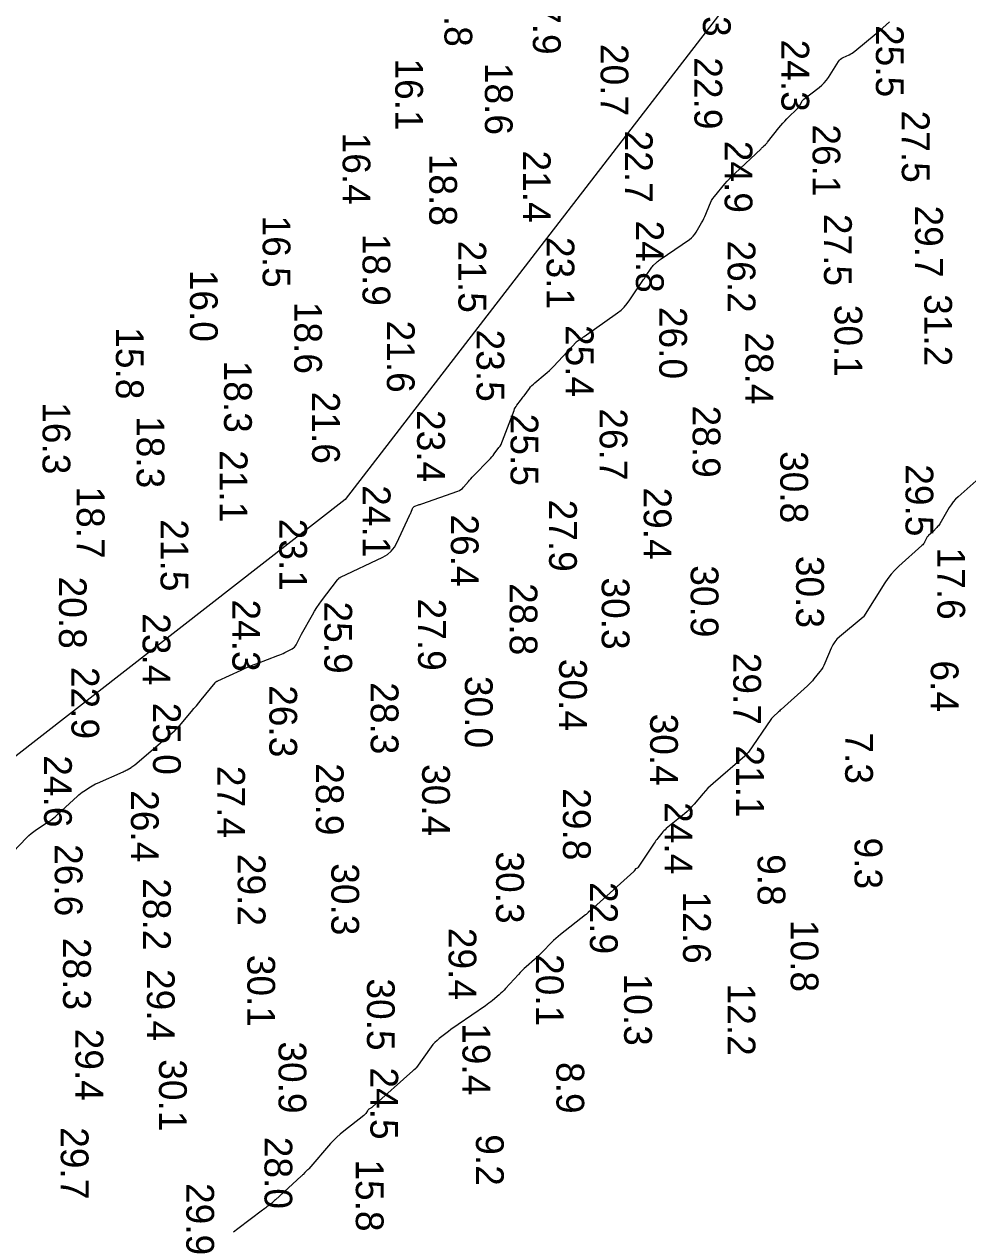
# Model space of a CAD drawing. Extents: x 1178573 to 1187098, y 693282 to 751751.
# Drawn here: x 1181372 to 1181798, y 721204 to 721749 of the extents above; entities that cross this region are included whole.
import ezdxf

# ---------------------------------------------------------------- set-up
doc = ezdxf.new("R2010")
doc.units = 0
for name, color, linetype in [('G-ANNO-PATT', 7, 'Continuous'), ('V-HYDS-MAJR', 7, 'Continuous'), ('V-HYDS-SOUN', 7, 'Continuous'), ('V-HYDS-SOUN-EXSS', 7, 'Continuous')]:
    doc.layers.add(name, color=color, linetype=linetype)

msp = doc.modelspace()

# ---------------------------------------------------------------- linework, layer by layer
at = {"layer": 'G-ANNO-PATT'}
for points in [[(1182192.54, 723969.84), (1182074.29, 722609.41), (1181796.18, 721896.63), (1181517.07, 721534.37), (1180724.06, 720916.39)], [(1181367.52, 721375.68), (1181373.43, 721381.92), (1181374.46, 721382.95), (1181375.56, 721383.92), (1181376.71, 721384.81), (1181377.91, 721385.64), (1181382.85, 721388.83), (1181384.06, 721389.65), (1181385.23, 721390.53), (1181386.37, 721391.45), (1181387.47, 721392.42), (1181396.43, 721400.75), (1181397.1, 721401.35), (1181397.8, 721401.91), (1181398.51, 721402.45), (1181399.25, 721402.95), (1181402.26, 721404.91), (1181403.02, 721405.39), (1181403.8, 721405.83), (1181404.6, 721406.24), (1181405.41, 721406.61), (1181416.99, 721411.7), (1181417.45, 721411.91), (1181417.91, 721412.13), (1181418.36, 721412.37), (1181418.8, 721412.62), (1181420.56, 721413.65), (1181420.99, 721413.92), (1181421.41, 721414.21), (1181421.82, 721414.51), (1181422.21, 721414.83), (1181439.96, 721429.97), (1181440.11, 721430.09), (1181440.25, 721430.22), (1181440.39, 721430.35), (1181440.52, 721430.48), (1181441.06, 721431.01), (1181441.2, 721431.14), (1181441.33, 721431.28), (1181441.45, 721431.42), (1181441.58, 721431.56), (1181447.84, 721438.91), (1181448.92, 721440.19), (1181449.99, 721441.47), (1181451.05, 721442.76), (1181452.11, 721444.06), (1181458.41, 721451.86), (1181458.5, 721451.96), (1181458.59, 721452.05), (1181458.69, 721452.13), (1181458.8, 721452.2), (1181459.25, 721452.48), (1181459.36, 721452.55), (1181459.48, 721452.61), (1181459.6, 721452.67), (1181459.71, 721452.73), (1181470.17, 721457.57), (1181471.95, 721458.37), (1181473.75, 721459.14), (1181475.56, 721459.87), (1181477.38, 721460.57), (1181486.78, 721464.07), (1181487.57, 721464.38), (1181488.35, 721464.71), (1181489.12, 721465.06), (1181489.88, 721465.44), (1181493.23, 721467.16), (1181493.78, 721467.5), (1181494.26, 721467.92), (1181494.66, 721468.4), (1181494.99, 721468.96), (1181496.14, 721471.35), (1181496.43, 721471.94), (1181496.73, 721472.54), (1181497.04, 721473.12), (1181497.36, 721473.7), (1181502.26, 721482.49), (1181503.21, 721484.13), (1181504.22, 721485.74), (1181505.28, 721487.3), (1181506.4, 721488.83), (1181513.55, 721498.3), (1181513.61, 721498.37), (1181513.68, 721498.45), (1181513.74, 721498.52), (1181513.81, 721498.58), (1181514.13, 721498.87), (1181514.19, 721498.92), (1181514.25, 721498.97), (1181514.32, 721499.02), (1181514.38, 721499.06), (1181514.66, 721499.22), (1181514.73, 721499.26), (1181514.81, 721499.3), (1181514.88, 721499.33), (1181514.95, 721499.37), (1181534.04, 721508.48), (1181536.06, 721509.66), (1181537.8, 721511.13), (1181539.24, 721512.88), (1181540.39, 721514.92), (1181546.08, 721527.24), (1181546.25, 721527.63), (1181546.42, 721528.02), (1181546.58, 721528.41), (1181546.74, 721528.8), (1181547.36, 721530.39), (1181547.54, 721530.74), (1181547.79, 721531.04), (1181548.09, 721531.27), (1181548.45, 721531.44), (1181550.02, 721531.98), (1181550.41, 721532.12), (1181550.81, 721532.25), (1181551.2, 721532.39), (1181551.59, 721532.53), (1181567.74, 721538.17), (1181568.5, 721538.49), (1181569.2, 721538.9), (1181569.84, 721539.41), (1181570.41, 721540), (1181572.58, 721542.56), (1181573.13, 721543.19), (1181573.69, 721543.81), (1181574.25, 721544.43), (1181574.83, 721545.03), (1181581.92, 721552.31), (1181582.53, 721552.96), (1181583.11, 721553.62), (1181583.67, 721554.3), (1181584.21, 721555), (1181586.32, 721557.83), (1181586.82, 721558.55), (1181587.27, 721559.3), (1181587.66, 721560.09), (1181588, 721560.9), (1181593.14, 721574.63), (1181593.39, 721575.25), (1181593.69, 721575.83), (1181594.03, 721576.4), (1181594.41, 721576.94), (1181596.02, 721579.07), (1181596.42, 721579.6), (1181596.83, 721580.13), (1181597.23, 721580.67), (1181597.63, 721581.2), (1181600.07, 721584.48), (1181600.62, 721585.18), (1181601.22, 721585.85), (1181601.86, 721586.48), (1181602.54, 721587.07), (1181607.14, 721590.87), (1181608.12, 721591.71), (1181609.07, 721592.58), (1181610, 721593.48), (1181610.89, 721594.42), (1181621.22, 721605.53), (1181621.31, 721605.62), (1181621.4, 721605.7), (1181621.5, 721605.77), (1181621.6, 721605.84), (1181622.03, 721606.1), (1181622.14, 721606.16), (1181622.24, 721606.23), (1181622.35, 721606.29), (1181622.45, 721606.36), (1181623.74, 721607.21), (1181623.98, 721607.37), (1181624.23, 721607.54), (1181624.48, 721607.71), (1181624.72, 721607.88), (1181639.73, 721618.54), (1181641.34, 721619.8), (1181642.82, 721621.19), (1181644.16, 721622.72), (1181645.37, 721624.37), (1181651.48, 721633.57), (1181651.85, 721634.12), (1181652.21, 721634.68), (1181652.58, 721635.24), (1181652.94, 721635.8), (1181654.56, 721638.3), (1181654.85, 721638.72), (1181655.17, 721639.13), (1181655.51, 721639.51), (1181655.87, 721639.88), (1181657.37, 721641.31), (1181657.76, 721641.66), (1181658.15, 721642), (1181658.56, 721642.31), (1181658.98, 721642.62), (1181672.2, 721651.71), (1181673.1, 721652.41), (1181673.91, 721653.19), (1181674.63, 721654.06), (1181675.26, 721655.01), (1181677.64, 721659.08), (1181678.18, 721660.05), (1181678.68, 721661.03), (1181679.14, 721662.03), (1181679.56, 721663.06), (1181681.18, 721667.18), (1181681.62, 721668.19), (1181682.14, 721669.15), (1181682.73, 721670.07), (1181683.39, 721670.95), (1181688.16, 721676.74), (1181689.21, 721677.97), (1181690.3, 721679.17), (1181691.42, 721680.33), (1181692.58, 721681.46), (1181704.43, 721692.58), (1181704.68, 721692.81), (1181704.93, 721693.05), (1181705.18, 721693.28), (1181705.43, 721693.51), (1181706.44, 721694.45), (1181706.68, 721694.69), (1181706.92, 721694.93), (1181707.15, 721695.19), (1181707.36, 721695.46), (1181712.44, 721701.96), (1181713.29, 721703.01), (1181714.17, 721704.04), (1181715.09, 721705.04), (1181716.03, 721706.01), (1181721.26, 721711.2), (1181721.51, 721711.48), (1181721.75, 721711.77), (1181721.96, 721712.09), (1181722.14, 721712.42), (1181722.82, 721713.79), (1181723.01, 721714.12), (1181723.23, 721714.42), (1181723.48, 721714.69), (1181723.77, 721714.94), (1181730.59, 721720.15), (1181731.78, 721721.14), (1181732.87, 721722.23), (1181733.85, 721723.4), (1181734.74, 721724.67), (1181739.31, 721731.83), (1181739.75, 721732.41), (1181740.25, 721732.92), (1181740.83, 721733.35), (1181741.47, 721733.7), (1181744.18, 721734.93), (1181744.85, 721735.26), (1181745.49, 721735.63), (1181746.1, 721736.04), (1181746.68, 721736.5), (1181756.24, 721744.47), (1181757.77, 721745.77), (1181759.29, 721747.09), (1181760.79, 721748.42), (1181762.28, 721749.78)]]:
    msp.add_lwpolyline(points, dxfattribs=at)
at = {"layer": 'V-HYDS-MAJR'}
for points in [[(1181367.52, 721375.68), (1181373.43, 721381.92), (1181374.46, 721382.95), (1181375.56, 721383.92), (1181376.71, 721384.81), (1181377.91, 721385.64), (1181382.85, 721388.83), (1181384.06, 721389.65), (1181385.23, 721390.53), (1181386.37, 721391.45), (1181387.47, 721392.42), (1181396.43, 721400.75), (1181397.1, 721401.35), (1181397.8, 721401.91), (1181398.51, 721402.45), (1181399.25, 721402.95), (1181402.26, 721404.91), (1181403.02, 721405.39), (1181403.8, 721405.83), (1181404.6, 721406.24), (1181405.41, 721406.61), (1181416.99, 721411.7), (1181417.45, 721411.91), (1181417.91, 721412.13), (1181418.36, 721412.37), (1181418.8, 721412.62), (1181420.56, 721413.65), (1181420.99, 721413.92), (1181421.41, 721414.21), (1181421.82, 721414.51), (1181422.21, 721414.83), (1181439.96, 721429.97), (1181440.11, 721430.09), (1181440.25, 721430.22), (1181440.39, 721430.35), (1181440.52, 721430.48), (1181441.06, 721431.01), (1181441.2, 721431.14), (1181441.33, 721431.28), (1181441.45, 721431.42), (1181441.58, 721431.56), (1181447.84, 721438.91), (1181448.92, 721440.19), (1181449.99, 721441.47), (1181451.05, 721442.76), (1181452.11, 721444.06), (1181458.41, 721451.86), (1181458.5, 721451.96), (1181458.59, 721452.05), (1181458.69, 721452.13), (1181458.8, 721452.2), (1181459.25, 721452.48), (1181459.36, 721452.55), (1181459.48, 721452.61), (1181459.6, 721452.67), (1181459.71, 721452.73), (1181470.17, 721457.57), (1181471.95, 721458.37), (1181473.75, 721459.14), (1181475.56, 721459.87), (1181477.38, 721460.57), (1181486.78, 721464.07), (1181487.57, 721464.38), (1181488.35, 721464.71), (1181489.12, 721465.06), (1181489.88, 721465.44), (1181493.23, 721467.16), (1181493.78, 721467.5), (1181494.26, 721467.92), (1181494.66, 721468.4), (1181494.99, 721468.96), (1181496.14, 721471.35), (1181496.43, 721471.94), (1181496.73, 721472.54), (1181497.04, 721473.12), (1181497.36, 721473.7), (1181502.26, 721482.49), (1181503.21, 721484.13), (1181504.22, 721485.74), (1181505.28, 721487.3), (1181506.4, 721488.83), (1181513.55, 721498.3), (1181513.61, 721498.37), (1181513.68, 721498.45), (1181513.74, 721498.52), (1181513.81, 721498.58), (1181514.13, 721498.87), (1181514.19, 721498.92), (1181514.25, 721498.97), (1181514.32, 721499.02), (1181514.38, 721499.06), (1181514.66, 721499.22), (1181514.73, 721499.26), (1181514.81, 721499.3), (1181514.88, 721499.33), (1181514.95, 721499.37), (1181534.04, 721508.48), (1181536.06, 721509.66), (1181537.8, 721511.13), (1181539.24, 721512.88), (1181540.39, 721514.92), (1181546.08, 721527.24), (1181546.25, 721527.63), (1181546.42, 721528.02), (1181546.58, 721528.41), (1181546.74, 721528.8), (1181547.36, 721530.39), (1181547.54, 721530.74), (1181547.79, 721531.04), (1181548.09, 721531.27), (1181548.45, 721531.44), (1181550.02, 721531.98), (1181550.41, 721532.12), (1181550.81, 721532.25), (1181551.2, 721532.39), (1181551.59, 721532.53), (1181567.74, 721538.17), (1181568.5, 721538.49), (1181569.2, 721538.9), (1181569.84, 721539.41), (1181570.41, 721540), (1181572.58, 721542.56), (1181573.13, 721543.19), (1181573.69, 721543.81), (1181574.25, 721544.43), (1181574.83, 721545.03), (1181581.92, 721552.31), (1181582.53, 721552.96), (1181583.11, 721553.62), (1181583.67, 721554.3), (1181584.21, 721555), (1181586.32, 721557.83), (1181586.82, 721558.55), (1181587.27, 721559.3), (1181587.66, 721560.09), (1181588, 721560.9), (1181593.14, 721574.63), (1181593.39, 721575.25), (1181593.69, 721575.83), (1181594.03, 721576.4), (1181594.41, 721576.94), (1181596.02, 721579.07), (1181596.42, 721579.6), (1181596.83, 721580.13), (1181597.23, 721580.67), (1181597.63, 721581.2), (1181600.07, 721584.48), (1181600.62, 721585.18), (1181601.22, 721585.85), (1181601.86, 721586.48), (1181602.54, 721587.07), (1181607.14, 721590.87), (1181608.12, 721591.71), (1181609.07, 721592.58), (1181610, 721593.48), (1181610.89, 721594.42), (1181621.22, 721605.53), (1181621.31, 721605.62), (1181621.4, 721605.7), (1181621.5, 721605.77), (1181621.6, 721605.84), (1181622.03, 721606.1), (1181622.14, 721606.16), (1181622.24, 721606.23), (1181622.35, 721606.29), (1181622.45, 721606.36), (1181623.74, 721607.21), (1181623.98, 721607.37), (1181624.23, 721607.54), (1181624.48, 721607.71), (1181624.72, 721607.88), (1181639.73, 721618.54), (1181641.34, 721619.8), (1181642.82, 721621.19), (1181644.16, 721622.72), (1181645.37, 721624.37), (1181651.48, 721633.57), (1181651.85, 721634.12), (1181652.21, 721634.68), (1181652.58, 721635.24), (1181652.94, 721635.8), (1181654.56, 721638.3), (1181654.85, 721638.72), (1181655.17, 721639.13), (1181655.51, 721639.51), (1181655.87, 721639.88), (1181657.37, 721641.31), (1181657.76, 721641.66), (1181658.15, 721642), (1181658.56, 721642.31), (1181658.98, 721642.62), (1181672.2, 721651.71), (1181673.1, 721652.41), (1181673.91, 721653.19), (1181674.63, 721654.06), (1181675.26, 721655.01), (1181677.64, 721659.08), (1181678.18, 721660.05), (1181678.68, 721661.03), (1181679.14, 721662.03), (1181679.56, 721663.06), (1181681.18, 721667.18), (1181681.62, 721668.19), (1181682.14, 721669.15), (1181682.73, 721670.07), (1181683.39, 721670.95), (1181688.16, 721676.74), (1181689.21, 721677.97), (1181690.3, 721679.17), (1181691.42, 721680.33), (1181692.58, 721681.46), (1181704.43, 721692.58), (1181704.68, 721692.81), (1181704.93, 721693.05), (1181705.18, 721693.28), (1181705.43, 721693.51), (1181706.44, 721694.45), (1181706.68, 721694.69), (1181706.92, 721694.93), (1181707.15, 721695.19), (1181707.36, 721695.46), (1181712.44, 721701.96), (1181713.29, 721703.01), (1181714.17, 721704.04), (1181715.09, 721705.04), (1181716.03, 721706.01), (1181721.26, 721711.2), (1181721.51, 721711.48), (1181721.75, 721711.77), (1181721.96, 721712.09), (1181722.14, 721712.42), (1181722.82, 721713.79), (1181723.01, 721714.12), (1181723.23, 721714.42), (1181723.48, 721714.69), (1181723.77, 721714.94), (1181730.59, 721720.15), (1181731.78, 721721.14), (1181732.87, 721722.23), (1181733.85, 721723.4), (1181734.74, 721724.67), (1181739.31, 721731.83), (1181739.75, 721732.41), (1181740.25, 721732.92), (1181740.83, 721733.35), (1181741.47, 721733.7), (1181744.18, 721734.93), (1181744.85, 721735.26), (1181745.49, 721735.63), (1181746.1, 721736.04), (1181746.68, 721736.5), (1181756.24, 721744.47), (1181757.77, 721745.77), (1181759.29, 721747.09), (1181760.79, 721748.42), (1181762.28, 721749.78)], [(1181801.34, 721542.89), (1181793.19, 721535.61), (1181792.06, 721534.52), (1181791.01, 721533.34), (1181790.07, 721532.09), (1181789.21, 721530.77), (1181784.92, 721523.52), (1181784.63, 721523.06), (1181784.32, 721522.62), (1181783.97, 721522.21), (1181783.61, 721521.81), (1181781.76, 721519.93), (1181781.54, 721519.71), (1181781.32, 721519.49), (1181781.09, 721519.28), (1181780.86, 721519.08), (1181779.93, 721518.26), (1181779.7, 721518.05), (1181779.51, 721517.82), (1181779.33, 721517.57), (1181779.18, 721517.31), (1181778.12, 721515.23), (1181777.88, 721514.8), (1181777.6, 721514.41), (1181777.29, 721514.04), (1181776.94, 721513.69), (1181766.55, 721504.36), (1181764.76, 721502.64), (1181763.11, 721500.81), (1181761.59, 721498.86), (1181760.2, 721496.81), (1181750.65, 721481.6), (1181750.64, 721481.58), (1181750.62, 721481.56), (1181750.61, 721481.55), (1181750.6, 721481.54), (1181750.53, 721481.47), (1181750.52, 721481.47), (1181750.51, 721481.46), (1181750.51, 721481.45), (1181750.5, 721481.44), (1181750.47, 721481.4), (1181750.46, 721481.39), (1181750.45, 721481.38), (1181750.44, 721481.37), (1181750.43, 721481.36), (1181739.79, 721472.49), (1181738.63, 721471.41), (1181737.63, 721470.21), (1181736.77, 721468.91), (1181736.07, 721467.49), (1181733.16, 721460.63), (1181732.71, 721459.65), (1181732.19, 721458.72), (1181731.61, 721457.82), (1181730.97, 721456.96), (1181728.28, 721453.58), (1181727.59, 721452.76), (1181726.87, 721451.96), (1181726.11, 721451.19), (1181725.33, 721450.45), (1181713.48, 721439.78), (1181713.08, 721439.41), (1181712.68, 721439.05), (1181712.28, 721438.69), (1181711.87, 721438.33), (1181710.26, 721436.88), (1181709.87, 721436.51), (1181709.51, 721436.12), (1181709.16, 721435.71), (1181708.85, 721435.27), (1181698.74, 721420.56), (1181698.65, 721420.43), (1181698.55, 721420.3), (1181698.44, 721420.18), (1181698.33, 721420.06), (1181697.75, 721419.48), (1181697.69, 721419.43), (1181697.64, 721419.37), (1181697.59, 721419.32), (1181697.54, 721419.26), (1181697.34, 721419.03), (1181697.29, 721418.97), (1181697.24, 721418.91), (1181697.18, 721418.86), (1181697.12, 721418.81), (1181682.79, 721406.38), (1181681.62, 721405.33), (1181680.51, 721404.24), (1181679.43, 721403.11), (1181678.4, 721401.93), (1181674.35, 721397.15), (1181673.31, 721395.98), (1181672.23, 721394.86), (1181671.09, 721393.79), (1181669.9, 721392.77), (1181661.7, 721386.06), (1181661.16, 721385.59), (1181660.65, 721385.1), (1181660.16, 721384.58), (1181659.71, 721384.03), (1181657.93, 721381.8), (1181657.49, 721381.24), (1181657.06, 721380.67), (1181656.65, 721380.08), (1181656.25, 721379.49), (1181649.12, 721368.63), (1181649.03, 721368.51), (1181648.92, 721368.4), (1181648.8, 721368.32), (1181648.66, 721368.25), (1181648.06, 721368.02), (1181647.94, 721367.96), (1181647.83, 721367.88), (1181647.74, 721367.77), (1181647.66, 721367.65), (1181647.4, 721367.14), (1181647.33, 721367.01), (1181647.25, 721366.89), (1181647.16, 721366.78), (1181647.06, 721366.68), (1181628.98, 721350.38), (1181628.68, 721350.11), (1181628.39, 721349.84), (1181628.09, 721349.57), (1181627.79, 721349.3), (1181626.6, 721348.21), (1181626.3, 721347.94), (1181625.99, 721347.68), (1181625.68, 721347.42), (1181625.37, 721347.17), (1181614.09, 721338.34), (1181613.02, 721337.48), (1181611.98, 721336.58), (1181610.97, 721335.65), (1181610, 721334.68), (1181605.96, 721330.55), (1181605.09, 721329.67), (1181604.19, 721328.8), (1181603.29, 721327.95), (1181602.36, 721327.12), (1181598.65, 721323.81), (1181597.73, 721322.97), (1181596.83, 721322.11), (1181595.96, 721321.23), (1181595.1, 721320.32), (1181589.3, 721314), (1181588.61, 721313.27), (1181587.9, 721312.56), (1181587.17, 721311.88), (1181586.42, 721311.21), (1181583.39, 721308.6), (1181582.62, 721307.96), (1181581.83, 721307.34), (1181581.03, 721306.74), (1181580.21, 721306.17), (1181567.93, 721297.81), (1181566.84, 721297.06), (1181565.76, 721296.29), (1181564.69, 721295.5), (1181563.64, 721294.7), (1181559.44, 721291.45), (1181558.43, 721290.61), (1181557.48, 721289.7), (1181556.61, 721288.72), (1181555.8, 721287.67), (1181549.17, 721278.39), (1181549.06, 721278.25), (1181548.94, 721278.11), (1181548.81, 721277.98), (1181548.68, 721277.86), (1181548.13, 721277.39), (1181547.99, 721277.28), (1181547.86, 721277.16), (1181547.72, 721277.04), (1181547.59, 721276.92), (1181529.37, 721260.65), (1181529.18, 721260.5), (1181528.99, 721260.34), (1181528.79, 721260.2), (1181528.59, 721260.07), (1181527.76, 721259.55), (1181527.56, 721259.41), (1181527.38, 721259.25), (1181527.22, 721259.07), (1181527.08, 721258.87), (1181526.32, 721257.72), (1181526.14, 721257.46), (1181525.94, 721257.23), (1181525.73, 721257.01), (1181525.49, 721256.81), (1181516.38, 721249.68), (1181514.82, 721248.4), (1181513.32, 721247.04), (1181511.88, 721245.61), (1181510.51, 721244.12), (1181500.6, 721232.79), (1181500.47, 721232.64), (1181500.33, 721232.49), (1181500.18, 721232.34), (1181500.04, 721232.2), (1181499.46, 721231.63), (1181499.31, 721231.48), (1181499.17, 721231.34), (1181499.02, 721231.19), (1181498.88, 721231.04), (1181498.06, 721230.17), (1181497.87, 721229.97), (1181497.68, 721229.78), (1181497.49, 721229.59), (1181497.29, 721229.41), (1181485.72, 721218.81), (1181485.25, 721218.39), (1181484.77, 721217.98), (1181484.28, 721217.57), (1181483.79, 721217.17), (1181481.8, 721215.61), (1181481.3, 721215.21), (1181480.8, 721214.83), (1181480.3, 721214.44), (1181479.8, 721214.06), (1181468.75, 721205.74), (1181466.75, 721204.21)]]:
    msp.add_lwpolyline(points, dxfattribs=at)

# ---------------------------------------------------------------- texts
at = {"layer": 'V-HYDS-SOUN'}
for s, p in [('21.3 ', (1181678.24, 721775.6)), ('15.8 ', (1181561.78, 721771.04)), ('17.9 ', (1181601.64, 721767.5)), ('25.5 ', (1181756.17, 721748.32)), ('20.7 ', (1181632.15, 721739.78)), ('24.3 ', (1181713.61, 721741.74)), ('16.1 ', (1181539.61, 721733.24)), ('22.9 ', (1181674.41, 721733.77)), ('18.6 ', (1181580.01, 721731.28)), ('27.5 ', (1181767.85, 721709.74)), ('16.4 ', (1181515.91, 721699.82)), ('22.7 ', (1181643.07, 721700.73)), ('26.1 ', (1181727.63, 721703.55)), ('24.9 ', (1181688.03, 721696.14)), ('18.8 ', (1181554.93, 721690.3)), ('21.4 ', (1181597.11, 721691.75)), ('29.7 ', (1181773.85, 721666.97)), ('16.5 ', (1181479.89, 721662.43)), ('27.5 ', (1181732.81, 721663.18)), ('24.8 ', (1181648.07, 721660.15)), ('18.9 ', (1181524.87, 721654.24)), ('21.5 ', (1181568.08, 721651.11)), ('23.1 ', (1181607.81, 721652.79)), ('26.2 ', (1181689.39, 721651.16)), ('16.0 ', (1181447.11, 721638.01)), ('18.6 ', (1181494.09, 721623.57)), ('30.1 ', (1181737.51, 721622.21)), ('31.2 ', (1181777.97, 721627.01)), ('26.0 ', (1181658.56, 721621.25)), ('15.8 ', (1181413.75, 721612.08)), ('21.6 ', (1181535.85, 721615.1)), ('25.4 ', (1181616.46, 721613.11)), ('23.5 ', (1181576.22, 721611.02)), ('28.4 ', (1181697.4, 721609.83)), ('18.3 ', (1181462.49, 721597.03)), ('21.6 ', (1181502.16, 721583.02)), ('16.3 ', (1181380.7, 721578.29)), ('23.4 ', (1181549.47, 721574.76)), ('26.7 ', (1181631.72, 721575.54)), ('28.9 ', (1181673.63, 721576.78)), ('18.3 ', (1181423.09, 721572.06)), ('25.5 ', (1181591.57, 721573.12)), ('21.1 ', (1181460.54, 721556.66)), ('30.8 ', (1181713.09, 721556.28)), ('29.5 ', (1181769.52, 721550.32)), ('24.1 ', (1181524.97, 721540.88)), ('18.7 ', (1181396.12, 721540.33)), ('29.4 ', (1181651.57, 721539.85)), ('27.9 ', (1181608.93, 721534.39)), ('21.5 ', (1181433.86, 721525.52)), ('23.1 ', (1181487.34, 721525.76)), ('26.4 ', (1181564.66, 721527.71)), ('30.3 ', (1181720.24, 721509.03)), ('17.6 ', (1181783.88, 721512.77)), ('30.9 ', (1181672.74, 721504.8)), ('20.8 ', (1181388.06, 721499.68)), ('30.3 ', (1181632.64, 721499.29)), ('28.8 ', (1181591.15, 721496.76)), ('24.3 ', (1181466.23, 721489.38)), ('25.9 ', (1181507.68, 721488.46)), ('27.9 ', (1181549.91, 721489.78)), ('23.4 ', (1181425.78, 721483.16)), ('29.7 ', (1181691.92, 721465.37)), ('30.4 ', (1181613.45, 721462.62)), ('6.4', (1181780.91, 721461.9)), ('30.0 ', (1181570.99, 721454.91)), ('26.3 ', (1181482.9, 721450.73)), ('28.3 ', (1181528.57, 721452.08)), ('25.0 ', (1181430.47, 721442.84)), ('30.4 ', (1181654.46, 721437.91)), ('7.3', (1181742.33, 721429.45)), ('21.1 ', (1181693.21, 721423.59)), ('24.6 ', (1181381.39, 721419.14)), ('28.9 ', (1181503.84, 721415.56)), ('30.4 ', (1181551.73, 721415.18)), ('27.4 ', (1181459.41, 721414.36)), ('29.8 ', (1181615.19, 721404.28)), ('24.4 ', (1181660.98, 721398.02)), ('26.6 ', (1181386.21, 721379.11)), ('9.3', (1181746.56, 721382.04)), ('30.3 ', (1181585.07, 721375.8)), ('9.8', (1181702.86, 721374.57)), ('30.3 ', (1181510.82, 721370.48)), ('28.2 ', (1181425.97, 721363.72)), ('22.9 ', (1181627.33, 721362.02)), ('12.6 ', (1181669.29, 721357.72)), ('29.4 ', (1181563.64, 721341.36)), ('10.8 ', (1181717.79, 721344.93)), ('28.3 ', (1181389.96, 721336.82)), ('30.1 ', (1181472.97, 721329.2)), ('20.1 ', (1181602.96, 721329.53)), ('29.4 ', (1181427.72, 721322.79)), ('30.5 ', (1181526.87, 721318.56)), ('10.3 ', (1181642.74, 721320.71)), ('12.2 ', (1181689.35, 721316.22)), ('29.4 ', (1181395.53, 721295.89)), ('19.4 ', (1181569.91, 721298.41)), ('30.9 ', (1181487.04, 721290.17)), ('30.1 ', (1181433.18, 721282.12)), ('8.9', (1181612.24, 721280.84)), ('29.7 ', (1181388.91, 721251.49)), ('28.0 ', (1181480.7, 721247.17)), ('9.2', (1181575.99, 721248.31)), ('15.8 ', (1181521.85, 721236.99)), ('29.9 ', (1181445.48, 721226.32))]:
    msp.add_text(s, height=12.5, rotation=270, dxfattribs=at).set_placement(p)
at = {"layer": 'V-HYDS-SOUN-EXSS'}
for s, p in [('22.9 ', (1181393.71, 721458.97)), ('26.4 ', (1181420.53, 721403.4)), ('29.2 ', (1181468.65, 721374.71)), ('24.5 ', (1181528.42, 721278.44))]:
    msp.add_text(s, height=12.5, rotation=270, dxfattribs=at).set_placement(p)

doc.saveas('drawing.dxf')
